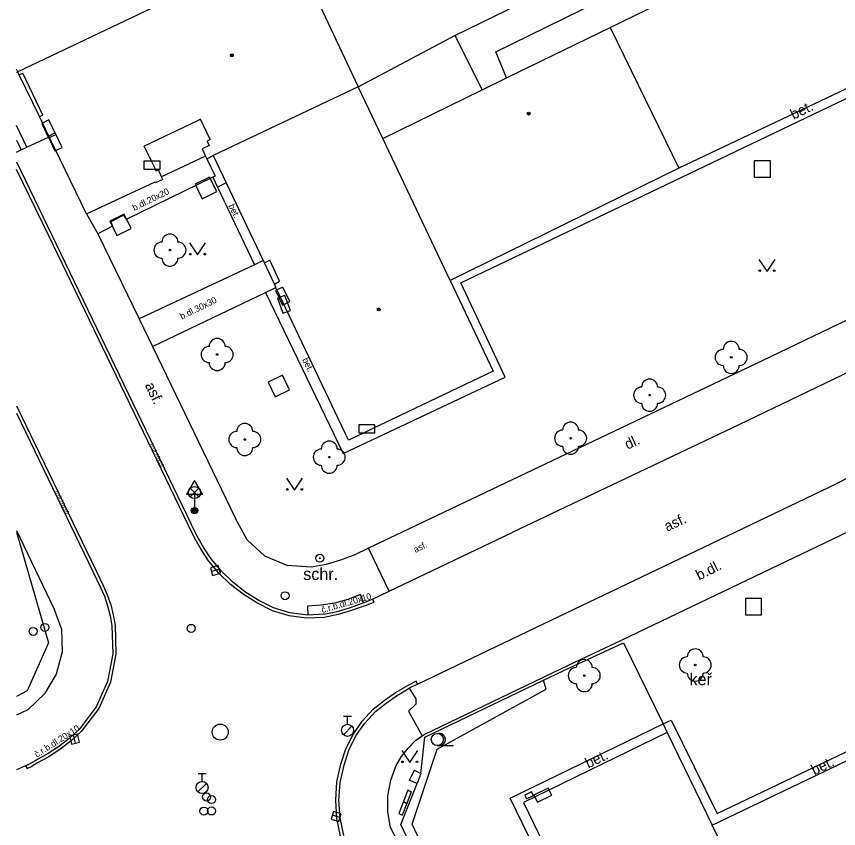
# Model space of a CAD drawing. Extents: x -595546 to -593986, y -1160845 to -1159202.
# Drawn here: x -595539.6 to -595488.4, y -1159994.7 to -1159944.1 of the extents above; entities that cross this region are included whole.
import ezdxf

# ---------------------------------------------------------------- set-up
doc = ezdxf.new("R2010")
doc.units = 0
for name, color, linetype in [('Level 22', 7, 'Continuous'), ('Level 24', 7, 'Continuous'), ('Level 25', 7, 'Continuous'), ('Level 26', 7, 'Continuous'), ('Level 27', 7, 'Continuous'), ('Level 28', 7, 'Continuous'), ('Level 31', 7, 'Continuous'), ('Level 33', 7, 'Continuous'), ('Level 34', 7, 'Continuous'), ('Level 36', 7, 'Continuous'), ('Level 39', 7, 'Continuous'), ('silnoproud - povrch.  znaky a  RIS  skut. velikost', 7, 'Continuous'), ('slaboproud - povrch.  znaky a tel. budka skut. velikost', 7, 'Continuous'), ('TM - budovy zdene_ betonove - NP', 7, 'Continuous'), ('TM - budovy zdene_ betonove - VP', 7, 'Continuous'), ('TM - chodniky - VP', 7, 'Continuous'), ('TM - horni hrana svahu', 7, 'Continuous'), ('TM - hranice souvisleho porostu (skupiny stromu_ kere)', 7, 'Continuous'), ('TM - komunikace - VP', 7, 'Continuous'), ('TM - plot drateny_ kovovy - VP', 7, 'Continuous'), ('TM - popis povrchu', 7, 'Continuous'), ('TM - popis zelene', 7, 'Continuous'), ('TM - poznamka', 7, 'Continuous'), ('TM - rozhrani mezi zpev. plochami mezi sebou - VP', 7, 'Continuous'), ('TM - rozhrani ploch obecne - VP', 7, 'Continuous'), ('TM - vstup do budovy - zdene_ betonove', 7, 'Continuous')]:
    doc.layers.add(name, color=color, linetype=linetype)

msp = doc.modelspace()

# ---------------------------------------------------------------- linework, layer by layer
at = {"layer": 'Level 22'}
for centre in [(-595530.02, -1159958.7), (-595527.08, -1159965.2), (-595495.07, -1159965.38), (-595500.15, -1159967.73), (-595525.36, -1159970.49), (-595505.07, -1159970.41), (-595520.1, -1159971.59), (-595497.31, -1159984.53), (-595504.22, -1159985.19)]:
    msp.add_circle(centre, 0.05, dxfattribs=at)
for centre, start, end in [((-595530.02, -1159958.2), 0, 180), ((-595530.52, -1159958.7), 90, 270), ((-595529.52, -1159958.7), 270, 90), ((-595530.02, -1159959.2), 180, 0), ((-595527.08, -1159964.7), 0, 180), ((-595495.07, -1159964.88), 0, 180), ((-595527.58, -1159965.2), 90, 270), ((-595526.58, -1159965.2), 270, 90), ((-595495.57, -1159965.38), 90, 270), ((-595494.57, -1159965.38), 270, 90), ((-595527.08, -1159965.7), 180, 0), ((-595495.07, -1159965.88), 180, 0), ((-595500.15, -1159967.23), 0, 180), ((-595500.65, -1159967.73), 90, 270), ((-595499.65, -1159967.73), 270, 90), ((-595500.15, -1159968.23), 180, 0), ((-595525.36, -1159969.99), 0, 180), ((-595505.07, -1159969.91), 0, 180), ((-595525.86, -1159970.49), 90, 270), ((-595524.86, -1159970.49), 270, 90), ((-595505.57, -1159970.41), 90, 270), ((-595504.57, -1159970.41), 270, 90), ((-595520.1, -1159971.09), 0, 180), ((-595525.36, -1159970.99), 180, 0), ((-595520.6, -1159971.59), 90, 270), ((-595519.6, -1159971.59), 270, 90), ((-595505.07, -1159970.91), 180, 0), ((-595520.1, -1159972.09), 180, 0), ((-595497.31, -1159984.03), 0, 180), ((-595497.81, -1159984.53), 90, 270), ((-595496.81, -1159984.53), 270, 90), ((-595504.22, -1159984.69), 0, 180), ((-595504.72, -1159985.19), 90, 270), ((-595503.72, -1159985.19), 270, 90), ((-595497.31, -1159985.03), 180, 0), ((-595504.22, -1159985.69), 180, 0)]:
    msp.add_arc(centre, 0.5, start, end, dxfattribs=at)
at = {"layer": 'Level 24'}
for points in [[(-595538.005, -1159950.806), (-595537.575, -1159951.709), (-595537.124, -1159951.494), (-595537.553, -1159950.591)], [(-595537.613, -1159951.617), (-595537.184, -1159952.52), (-595536.732, -1159952.305), (-595537.162, -1159951.402)], [(-595531.637, -1159953.668), (-595530.637, -1159953.668), (-595530.637, -1159953.168), (-595531.637, -1159953.168)], [(-595523.443, -1159961.217), (-595523.014, -1159962.12), (-595522.562, -1159961.905), (-595522.991, -1159961.002)], [(-595523.331, -1159961.686), (-595522.989, -1159962.626), (-595522.519, -1159962.455), (-595522.861, -1159961.515)], [(-595518.257, -1159970.068), (-595517.257, -1159970.068), (-595517.257, -1159969.568), (-595518.257, -1159969.568)], [(-595506.46, -1159992.194), (-595507.36, -1159992.631), (-595507.141, -1159993.081), (-595506.242, -1159992.644)]]:
    msp.add_lwpolyline(points, close=True, dxfattribs=at)
at = {"layer": 'Level 25'}
for radius in [0.25, 0.0303]:
    msp.add_circle((-595520.69, -1159977.88), radius, dxfattribs=at)
at = {"layer": 'Level 26'}
for points in [[(-595493.63, -1159954.15), (-595492.63, -1159954.15), (-595492.63, -1159953.15), (-595493.63, -1159953.15)], [(-595528.009, -1159955.499), (-595527.111, -1159955.059), (-595527.551, -1159954.161), (-595528.449, -1159954.601)], [(-595533.329, -1159957.789), (-595532.431, -1159957.349), (-595532.871, -1159956.451), (-595533.769, -1159956.891)], [(-595522.573, -1159967.394), (-595523.006, -1159966.493), (-595523.907, -1159966.926), (-595523.474, -1159967.827)], [(-595494.18, -1159981.4), (-595493.18, -1159981.4), (-595493.18, -1159980.4), (-595494.18, -1159980.4)]]:
    msp.add_lwpolyline(points, close=True, dxfattribs=at)
at = {"layer": 'Level 27'}
for p, q in [((-595526.95, -1159978.581), (-595527.43, -1159978.719)), ((-595535.898, -1159989.392), (-595536.022, -1159988.908)), ((-595519.431, -1159994.033), (-595519.909, -1159993.887))]:
    msp.add_line(p, q, dxfattribs=at)
for points in [[(-595527.018, -1159978.341), (-595527.499, -1159978.478), (-595527.362, -1159978.959), (-595526.881, -1159978.822)], [(-595535.656, -1159989.331), (-595535.779, -1159988.846), (-595536.264, -1159988.969), (-595536.141, -1159989.454)], [(-595519.358, -1159993.794), (-595519.836, -1159993.648), (-595519.982, -1159994.126), (-595519.504, -1159994.272)]]:
    msp.add_lwpolyline(points, close=True, dxfattribs=at)
msp.add_circle((-595526.89, -1159988.71), 0.5, dxfattribs=at)
at = {"layer": 'Level 28'}
for p, q in [((-595519.21, -1159987.725), (-595518.71, -1159987.725)), ((-595518.96, -1159988.225), (-595518.96, -1159987.725)), ((-595519.218, -1159988.872), (-595518.688, -1159988.342)), ((-595528.27, -1159991.285), (-595527.77, -1159991.285)), ((-595528.02, -1159991.785), (-595528.02, -1159991.285)), ((-595528.278, -1159992.432), (-595527.748, -1159991.902))]:
    msp.add_line(p, q, dxfattribs=at)
for centre, radius in [((-595537.81, -1159982.19), 0.25), ((-595528.7, -1159982.25), 0.25), ((-595538.54, -1159982.44), 0.25), ((-595518.96, -1159988.6), 0.375), ((-595528.02, -1159992.16), 0.375), ((-595527.74, -1159992.75), 0.25), ((-595527.43, -1159992.91), 0.25), ((-595527.91, -1159993.63), 0.25), ((-595527.43, -1159993.62), 0.25)]:
    msp.add_circle(centre, radius, dxfattribs=at)
at = {"layer": 'Level 31'}
msp.add_circle((-595522.85, -1159980.22), 0.25, dxfattribs=at)
at = {"layer": 'Level 33'}
for p, q in [((-595528.755, -1159974.06), (-595528.225, -1159973.53)), ((-595528.755, -1159973.53), (-595528.225, -1159974.06)), ((-595528.49, -1159974.17), (-595528.49, -1159974.92))]:
    msp.add_line(p, q, dxfattribs=at)
for centre, radius in [((-595528.49, -1159973.795), 0.375), ((-595528.49, -1159974.92), 0.2), ((-595528.49, -1159974.92), 0.145), ((-595528.49, -1159974.92), 0.0876)]:
    msp.add_circle(centre, radius, dxfattribs=at)
at = {"layer": 'Level 34'}
for p, q in [((-595528.49, -1159973.902), (-595528.49, -1159974.92)), ((-595528.74, -1159974.92), (-595528.24, -1159974.92))]:
    msp.add_line(p, q, dxfattribs=at)
msp.add_lwpolyline([(-595528.99, -1159973.902), (-595527.99, -1159973.902), (-595528.49, -1159973.036)], close=True, dxfattribs=at)
at = {"layer": 'Level 36'}
msp.add_line((-595513.37, -1159989.545), (-595512.37, -1159989.545), dxfattribs=at)
for points in [[(-595528.8, -1159958.25), (-595528.3, -1159959), (-595527.8, -1159958.25)], [(-595493.34, -1159959.28), (-595492.84, -1159960.03), (-595492.34, -1159959.28)], [(-595522.76, -1159972.9), (-595522.26, -1159973.65), (-595521.76, -1159972.9)], [(-595515.59, -1159989.86), (-595515.09, -1159990.61), (-595514.59, -1159989.86)]]:
    msp.add_lwpolyline(points, dxfattribs=at)
for centre, radius in [((-595528.75, -1159958.95), 0.05), ((-595527.851, -1159958.95), 0.05), ((-595493.29, -1159959.98), 0.05), ((-595492.391, -1159959.98), 0.05), ((-595522.71, -1159973.6), 0.05), ((-595521.811, -1159973.6), 0.05), ((-595513.37, -1159989.17), 0.375), ((-595515.54, -1159990.56), 0.05), ((-595514.641, -1159990.56), 0.05)]:
    msp.add_circle(centre, radius, dxfattribs=at)
msp.add_arc((-595513.245, -1159989.17), 0.375, 260.4059, 99.5941, dxfattribs=at)
at = {"layer": 'Level 39'}
for centre, radius in [((-595526.17, -1159946.57), 0.09), ((-595526.17, -1159946.57), 0.0398), ((-595507.68, -1159950.2), 0.09), ((-595507.68, -1159950.2), 0.0398), ((-595517.02, -1159962.39), 0.09), ((-595517.02, -1159962.39), 0.0398)]:
    msp.add_circle(centre, radius, dxfattribs=at)
at = {"layer": 'silnoproud - povrch.  znaky a  RIS  skut. velikost'}
for points in [[(-595514.8, -1159991.07), (-595515.13, -1159991.7)], [(-595514.8, -1159991.07), (-595514.39, -1159991.28)], [(-595514.39, -1159991.28), (-595514.63, -1159991.9)], [(-595514.63, -1159991.9), (-595515.13, -1159991.7)], [(-595507.72, -1159992.53), (-595507.93, -1159992.63)], [(-595507.93, -1159992.63), (-595507.82, -1159992.86)], [(-595507.82, -1159992.86), (-595507.39, -1159992.66)], [(-595507.5, -1159992.43), (-595507.72, -1159992.53)], [(-595507.39, -1159992.66), (-595507.5, -1159992.43)]]:
    msp.add_lwpolyline(points, dxfattribs=at)
at = {"layer": 'slaboproud - povrch.  znaky a tel. budka skut. velikost'}
for points in [[(-595515.2, -1159992.31), (-595515.48, -1159993.04)], [(-595515.2, -1159992.31), (-595514.99, -1159992.42)], [(-595514.99, -1159992.42), (-595515.27, -1159993.15)], [(-595515.48, -1159993.04), (-595515.77, -1159993.78)], [(-595515.27, -1159993.15), (-595515.55, -1159993.89)], [(-595515.48, -1159993.04), (-595515.27, -1159993.15)], [(-595515.77, -1159993.78), (-595515.55, -1159993.89)]]:
    msp.add_lwpolyline(points, dxfattribs=at)
at = {"layer": 'TM - budovy zdene_ betonove - NP'}
for points in [[(-595539.4, -1159947.79), (-595539.18, -1159947.68)], [(-595537.94, -1159950.29), (-595539.18, -1159947.68)], [(-595538.15, -1159950.38), (-595537.94, -1159950.29)], [(-595528.3, -1159950.64), (-595531.62, -1159952.22)], [(-595528.11, -1159950.55), (-595528.3, -1159950.64)], [(-595527.51, -1159951.82), (-595528.11, -1159950.55)], [(-595527.51, -1159951.82), (-595527.7, -1159951.91)], [(-595530.87, -1159953.78), (-595530.93, -1159953.65), (-595531.19, -1159953.11), (-595531.62, -1159952.22)], [(-595527.57, -1159952.19), (-595528.02, -1159952.4)], [(-595528.02, -1159952.4), (-595527.81, -1159952.84)], [(-595527.7, -1159951.91), (-595527.57, -1159952.19)], [(-595530.74, -1159953.71), (-595530.87, -1159953.78)], [(-595530.54, -1159954.14), (-595530.74, -1159953.71)], [(-595524.14, -1159959.5), (-595523.81, -1159959.32)], [(-595523.19, -1159960.64), (-595523.81, -1159959.32)], [(-595523.52, -1159960.82), (-595523.19, -1159960.64)]]:
    msp.add_lwpolyline(points, dxfattribs=at)
at = {"layer": 'TM - budovy zdene_ betonove - VP'}
for points in [[(-595502.6, -1159944.83), (-595488.22, -1159937.82)], [(-595529.92, -1159943.04), (-595539.5, -1159947.59)], [(-595520.69, -1159943.47), (-595518.29, -1159948.53)], [(-595509.06, -1159947.98), (-595502.6, -1159944.83)], [(-595502.6, -1159944.83), (-595500.42, -1159949.31)], [(-595483.93, -1159946.76), (-595498.34, -1159953.59)], [(-595539.5, -1159947.59), (-595539.58, -1159947.424)], [(-595539.4, -1159947.79), (-595539.5, -1159947.59)], [(-595510.58, -1159948.72), (-595509.06, -1159947.98)], [(-595518.29, -1159948.53), (-595527.32, -1159952.81)], [(-595516.77, -1159951.74), (-595518.29, -1159948.53)], [(-595516.77, -1159951.74), (-595510.58, -1159948.72)], [(-595500.42, -1159949.31), (-595498.34, -1159953.59)], [(-595537.54, -1159951.65), (-595538.15, -1159950.38)], [(-595535.22, -1159956.44), (-595537.54, -1159951.65)], [(-595512.58, -1159960.59), (-595516.77, -1159951.74)], [(-595527.81, -1159952.84), (-595530.54, -1159954.14)], [(-595527.73, -1159953.01), (-595527.81, -1159952.84)], [(-595527.73, -1159953.01), (-595527.32, -1159952.81)], [(-595527.32, -1159952.81), (-595526.51, -1159954.52)], [(-595498.34, -1159953.59), (-595512.58, -1159960.59)], [(-595530.46, -1159954.3), (-595530.91, -1159954.51)], [(-595530.46, -1159954.3), (-595530.54, -1159954.14)], [(-595535.22, -1159956.44), (-595530.94, -1159954.45)], [(-595530.91, -1159954.51), (-595530.94, -1159954.45)], [(-595526.51, -1159954.52), (-595524.21, -1159959.35)], [(-595524.21, -1159959.35), (-595524.14, -1159959.5)], [(-595512.58, -1159960.59), (-595509.9, -1159966.24)], [(-595523.42, -1159961.03), (-595523.52, -1159960.82)], [(-595518.9, -1159970.54), (-595523.42, -1159961.03)], [(-595509.9, -1159966.24), (-595517.43, -1159969.83), (-595517.97, -1159970.09), (-595518.9, -1159970.54)], [(-595496.25, -1159994.5), (-595481.92, -1159987.64)], [(-595499.05, -1159988.74), (-595508.01, -1159993.09)], [(-595499.05, -1159988.74), (-595496.25, -1159994.5)], [(-595508.01, -1159993.09), (-595503.35, -1160002.71)], [(-595491.75, -1160003.78), (-595496.25, -1159994.5)]]:
    msp.add_lwpolyline(points, dxfattribs=at)
at = {"layer": 'TM - chodniky - VP'}
for points in [[(-595512.28, -1159945.33), (-595504.27, -1159941.41)], [(-595509.06, -1159947.98), (-595509.72, -1159946.36), (-595503.37, -1159943.25)], [(-595512.28, -1159945.33), (-595510.58, -1159948.72)], [(-595527.34, -1159954.15), (-595532.74, -1159956.79), (-595532.9, -1159956.52), (-595533.7, -1159956.94), (-595533.59, -1159957.2), (-595534.52, -1159957.69)], [(-595527.34, -1159954.15), (-595527.05, -1159954.77)], [(-595527.05, -1159954.77), (-595524.76, -1159959.61)], [(-595534.52, -1159957.69), (-595531.93, -1159962.98)], [(-595478.32, -1159958.47), (-595492.62, -1159965.34)], [(-595524.76, -1159959.61), (-595531.93, -1159962.98)], [(-595531.11, -1159964.71), (-595524.06, -1159961.33)], [(-595531.11, -1159964.71), (-595525.93, -1159975.4)], [(-595492.62, -1159965.34), (-595503.26, -1159970.4)], [(-595503.26, -1159970.4), (-595509.98, -1159973.6)], [(-595509.98, -1159973.6), (-595517.65, -1159977.25)], [(-595521.23, -1159978.44), (-595522.73, -1159978.34), (-595524.11, -1159977.75), (-595525.22, -1159976.73), (-595525.93, -1159975.4)], [(-595539.58, -1159976.157), (-595537.25, -1159981.01)], [(-595501.85, -1159982.97), (-595487.25, -1159975.97)], [(-595517.65, -1159977.25), (-595518.5, -1159977.67), (-595519.39, -1159978.01)], [(-595519.39, -1159978.01), (-595520.3, -1159978.27), (-595521.23, -1159978.44)], [(-595537.25, -1159981.01), (-595536.77, -1159982.29)], [(-595536.77, -1159982.29), (-595536.74, -1159983.72), (-595537.11, -1159985.1), (-595537.84, -1159986.33), (-595538.88, -1159987.32)], [(-595505.17, -1159984.52), (-595501.85, -1159982.97)], [(-595514.19, -1159988.86), (-595505.17, -1159984.52)], [(-595538.88, -1159987.32), (-595539.58, -1159987.664)], [(-595515.93, -1159990.79), (-595515.6, -1159990.22), (-595515.19, -1159989.7), (-595514.72, -1159989.24), (-595514.32, -1159988.95)], [(-595514.32, -1159988.95), (-595514.19, -1159988.86)], [(-595516.29, -1159994.64), (-595516.45, -1159993.67), (-595516.45, -1159992.68), (-595516.27, -1159991.71), (-595515.93, -1159990.79)], [(-595516.29, -1159994.64), (-595510.69, -1160006.24)]]:
    msp.add_lwpolyline(points, dxfattribs=at)
at = {"layer": 'TM - horni hrana svahu'}
msp.add_lwpolyline([(-595539.58, -1159976.254), (-595537.59, -1159983.16), (-595538.91, -1159986.15), (-595539.58, -1159986.497)], dxfattribs=at)
at = {"layer": 'TM - hranice souvisleho porostu (skupiny stromu_ kere)'}
msp.add_lwpolyline([(-595509.63, -1160005.74), (-595514.94, -1159994.45), (-595513.38, -1159989.77), (-595506.6, -1159986.04), (-595506.75, -1159985.48)], dxfattribs=at)
at = {"layer": 'TM - komunikace - VP'}
for points in [[(-595539.58, -1159953.206), (-595537.39, -1159957.72), (-595528.69, -1159975.76)], [(-595466.3, -1159955.99), (-595494.6, -1159969.57), (-595508.71, -1159976.29)], [(-595464.11, -1159961.26), (-595487.64, -1159972.8), (-595488.5, -1159973.24)], [(-595539.58, -1159968.854), (-595534.8, -1159978.76)], [(-595506.28, -1159981.74), (-595499.21, -1159978.35), (-595488.5, -1159973.24)], [(-595528.33, -1159976.51), (-595528.69, -1159975.76)], [(-595516.36, -1159979.94), (-595508.71, -1159976.29)], [(-595527.45, -1159977.93), (-595527.91, -1159977.24), (-595528.33, -1159976.51)], [(-595526.82, -1159978.68), (-595527.45, -1159977.93)], [(-595534.8, -1159978.76), (-595534.36, -1159979.67)], [(-595525.35, -1159979.97), (-595526.12, -1159979.36), (-595526.82, -1159978.68)], [(-595534.36, -1159979.67), (-595534.1, -1159980.25), (-595533.9, -1159980.84), (-595533.74, -1159981.46)], [(-595524.52, -1159980.49), (-595525.35, -1159979.97)], [(-595517.4, -1159980.44), (-595516.36, -1159979.94)], [(-595521.44, -1159981.42), (-595522.56, -1159981.28), (-595523.57, -1159980.97), (-595524.52, -1159980.49)], [(-595517.99, -1159980.67), (-595517.4, -1159980.44)], [(-595520.44, -1159981.37), (-595519.6, -1159981.19), (-595518.77, -1159980.95), (-595517.99, -1159980.67)], [(-595533.74, -1159981.46), (-595533.64, -1159982.08)], [(-595520.44, -1159981.37), (-595521.44, -1159981.42)], [(-595533.64, -1159982.08), (-595533.58, -1159983.83), (-595533.91, -1159985.55), (-595534.62, -1159987.14)], [(-595514.6, -1159985.72), (-595506.28, -1159981.74)], [(-595517.23, -1159987.43), (-595516.56, -1159986.9), (-595515.86, -1159986.41), (-595515.77, -1159986.36), (-595515.12, -1159985.98)], [(-595514.6, -1159985.72), (-595515.12, -1159985.98)], [(-595534.62, -1159987.14), (-595535.68, -1159988.54)], [(-595519.18, -1159990.76), (-595518.88, -1159989.83), (-595518.45, -1159988.95), (-595517.89, -1159988.15), (-595517.23, -1159987.43)], [(-595535.68, -1159988.54), (-595536.3, -1159989.1), (-595536.97, -1159989.62), (-595537.67, -1159990.08)], [(-595537.67, -1159990.08), (-595538.01, -1159990.27), (-595538.35, -1159990.46), (-595538.44, -1159990.51), (-595538.69, -1159990.65)], [(-595539.01, -1159990.8), (-595538.69, -1159990.65)], [(-595519.2, -1159995.14), (-595519.43, -1159994.05), (-595519.5, -1159992.95), (-595519.42, -1159991.84), (-595519.18, -1159990.76)], [(-595539.01, -1159990.8), (-595539.58, -1159991.068)]]:
    msp.add_lwpolyline(points, dxfattribs=at)
at = {"layer": 'TM - plot drateny_ kovovy - VP'}
for points in [[(-595505.13, -1159984.7), (-595501.78, -1159983.16)], [(-595501.78, -1159983.16), (-595499.31, -1159988.2)], [(-595506.75, -1159985.48), (-595505.13, -1159984.7)], [(-595514.39, -1159991.28), (-595514.14, -1159989.03), (-595506.75, -1159985.48)], [(-595499.31, -1159988.2), (-595499.05, -1159988.74)], [(-595510.21, -1160006.02), (-595515.64, -1159994.47), (-595514.63, -1159991.9)]]:
    msp.add_lwpolyline(points, dxfattribs=at)
at = {"layer": 'TM - rozhrani mezi zpev. plochami mezi sebou - VP'}
for points in [[(-595539.58, -1159947.628), (-595539.5, -1159947.59)], [(-595538.93, -1159952.28), (-595539.58, -1159950.944)], [(-595539.58, -1159951.852), (-595539.29, -1159952.45)], [(-595538.93, -1159952.28), (-595537.54, -1159951.65)], [(-595539.29, -1159952.45), (-595538.93, -1159952.28)], [(-595539.58, -1159952.592), (-595539.29, -1159952.45)], [(-595527.73, -1159953.01), (-595527.21, -1159954.09), (-595527.34, -1159954.15)], [(-595537.57, -1159957.81), (-595539.58, -1159953.676)], [(-595526.51, -1159954.52), (-595527.05, -1159954.77)], [(-595535.22, -1159956.44), (-595534.52, -1159957.69)], [(-595528.87, -1159975.84), (-595537.57, -1159957.81)], [(-595524.21, -1159959.35), (-595524.76, -1159959.61)], [(-595524.06, -1159961.33), (-595523.42, -1159961.03)], [(-595531.93, -1159962.98), (-595531.11, -1159964.71)], [(-595539.58, -1159968.391), (-595534.62, -1159978.67)], [(-595527.61, -1159978.05), (-595528.08, -1159977.34), (-595528.5, -1159976.61), (-595528.87, -1159975.84)], [(-595516.36, -1159979.94), (-595517.65, -1159977.25)], [(-595526.97, -1159978.81), (-595527.61, -1159978.05)], [(-595534.62, -1159978.67), (-595534.18, -1159979.58)], [(-595524.62, -1159980.66), (-595525.47, -1159980.13), (-595526.25, -1159979.51), (-595526.97, -1159978.81)], [(-595534.18, -1159979.58), (-595533.92, -1159980.17), (-595533.71, -1159980.79)], [(-595518.16, -1159980.15), (-595518.95, -1159980.46), (-595519.77, -1159980.68), (-595520.6, -1159980.81), (-595521.45, -1159980.86)], [(-595518.16, -1159980.15), (-595517.99, -1159980.67)], [(-595517.4, -1159980.44), (-595517.32, -1159980.62)], [(-595533.71, -1159980.79), (-595533.55, -1159981.41), (-595533.44, -1159982.05)], [(-595523.64, -1159981.16), (-595524.62, -1159980.66)], [(-595521.45, -1159980.86), (-595521.44, -1159981.42)], [(-595517.89, -1159980.85), (-595518.71, -1159981.14), (-595519.55, -1159981.38)], [(-595517.89, -1159980.85), (-595517.32, -1159980.62)], [(-595520.41, -1159981.57), (-595521.51, -1159981.62), (-595522.59, -1159981.48), (-595523.64, -1159981.16)], [(-595519.55, -1159981.38), (-595520.41, -1159981.57)], [(-595533.44, -1159982.05), (-595533.38, -1159983.85), (-595533.72, -1159985.61), (-595534.45, -1159987.25)], [(-595514.69, -1159985.54), (-595515.21, -1159985.8)], [(-595514.6, -1159985.72), (-595514.69, -1159985.54)], [(-595517.37, -1159987.28), (-595516.68, -1159986.74), (-595515.97, -1159986.24), (-595515.21, -1159985.8)], [(-595515.12, -1159985.98), (-595514.71, -1159986.64), (-595514.7, -1159986.97), (-595515.17, -1159987.41)], [(-595534.45, -1159987.25), (-595535.54, -1159988.68)], [(-595519.37, -1159990.71), (-595519.06, -1159989.75), (-595518.62, -1159988.85), (-595518.05, -1159988.02), (-595517.37, -1159987.28)], [(-595515.17, -1159987.41), (-595514.32, -1159988.95)], [(-595535.54, -1159988.68), (-595536.17, -1159989.26), (-595536.85, -1159989.78), (-595537.57, -1159990.25)], [(-595537.57, -1159990.25), (-595537.91, -1159990.44), (-595538.26, -1159990.63), (-595538.6, -1159990.83)], [(-595519.39, -1159995.19), (-595519.63, -1159994.08), (-595519.7, -1159992.95), (-595519.62, -1159991.81), (-595519.37, -1159990.71)], [(-595539.01, -1159990.8), (-595538.92, -1159990.98)], [(-595538.92, -1159990.98), (-595538.6, -1159990.83)]]:
    msp.add_lwpolyline(points, dxfattribs=at)
at = {"layer": 'TM - rozhrani ploch obecne - VP'}
for points in [[(-595518.29, -1159948.53), (-595512.28, -1159945.33)], [(-595498.14, -1159954.16), (-595485.12, -1159947.94)], [(-595511.9, -1159960.73), (-595498.14, -1159954.16)], [(-595509.15, -1159966.62), (-595511.9, -1159960.73)], [(-595524.06, -1159961.33), (-595519.23, -1159971.37)], [(-595519.23, -1159971.37), (-595509.15, -1159966.62)], [(-595495.94, -1159993.78), (-595467.75, -1159980.3), (-595455.86, -1159974.47)], [(-595508.84, -1159992.83), (-595499.31, -1159988.2)], [(-595499.31, -1159988.2), (-595498.81, -1159987.96)], [(-595498.81, -1159987.96), (-595495.94, -1159993.78)], [(-595503.89, -1160002.97), (-595508.84, -1159992.83)]]:
    msp.add_lwpolyline(points, dxfattribs=at)
at = {"layer": 'TM - vstup do budovy - zdene_ betonove'}
for points in [[(-595538.15, -1159950.38), (-595539.4, -1159947.79)], [(-595523.52, -1159960.82), (-595524.14, -1159959.5)]]:
    msp.add_lwpolyline(points, dxfattribs=at)

# ---------------------------------------------------------------- texts
at = {"layer": 'TM - popis povrchu'}
for s, height, rotation, p in [('bet.', 0.65, 26.1347, (-595491.19, -1159950.59)), ('b.dl.20x20', 0.4, 26.187, (-595532.24, -1159956.27)), ('bet.', 0.4, 296.187, (-595526.39, -1159955.94)), ('b.dl.30x30', 0.4, 26.187, (-595529.28, -1159963.03)), ('bet.', 0.4, 296.187, (-595521.8, -1159965.52)), ('asf.', 0.65, 295.8896, (-595531.6, -1159967.11)), ('dl.', 0.65, 25.2264, (-595501.52, -1159971.13)), ('b.dl.20x10', 0.25, 296.187, (-595531.28, -1159970.82)), ('b.dl.20x10', 0.25, 296.187, (-595537.21, -1159973.74)), ('asf.', 0.65, 25.1435, (-595499.06, -1159976.24)), ('asf.', 0.4, 26.187, (-595514.73, -1159977.56)), ('b.dl.', 0.65, 26.4739, (-595497.07, -1159979.27)), ('č.r.b.dl.20x10', 0.4, 16, (-595520.53, -1159981.3)), ('č.r.b.dl.20x10', 0.4, 32.7635, (-595538.3, -1159990.31)), ('bet.', 0.65, 25.8962, (-595503.97, -1159990.98)), ('bet.', 0.65, 25.6579, (-595489.9, -1159991.4))]:
    msp.add_text(s, height=height, rotation=rotation, dxfattribs=at).set_placement(p)
at = {"layer": 'TM - popis zelene'}
msp.add_text('keř', height=0.75, dxfattribs=at).set_placement((-595497.67, -1159985.79))
at = {"layer": 'TM - poznamka'}
msp.add_text('schr.', height=0.75, dxfattribs=at).set_placement((-595521.72, -1159979.24))

doc.saveas('drawing.dxf')
